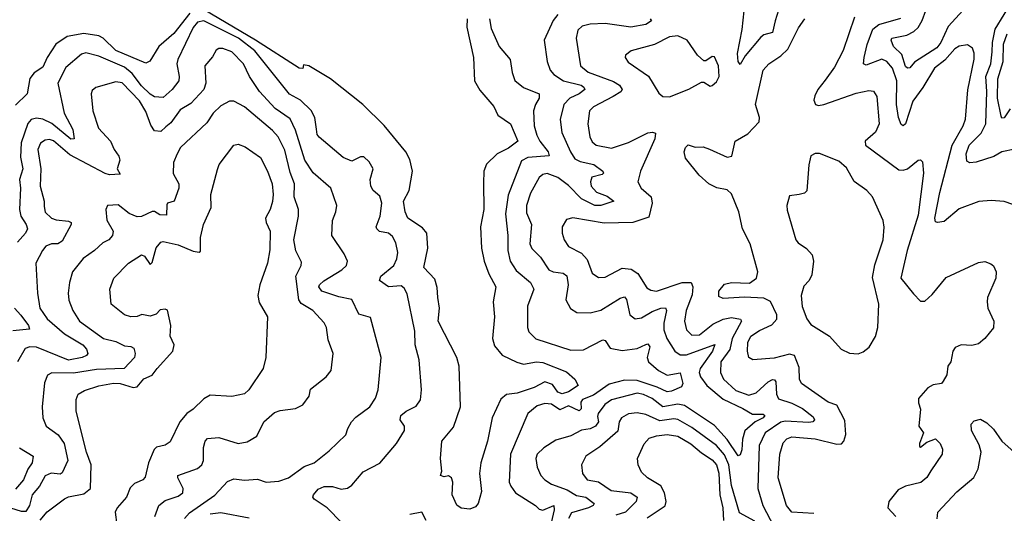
# Model space of a CAD drawing. Extents: x 1268547 to 1425625, y 515768 to 616754.
# Tile 376 of 507: x 1349187 to 1353776, y 586619 to 588921. Entities that reach past the tile are written whole.
import ezdxf

# ---------------------------------------------------------------- set-up
doc = ezdxf.new("R2010")
doc.units = 0

msp = doc.modelspace()

# ---------------------------------------------------------------- linework, layer by layer
at = {"layer": '0CON10XD'}
for points in [[(1353584.3, 588965), (1353515, 588888.4), (1353480.7, 588815), (1353461.2, 588788.8), (1353357.2, 588722.8), (1353335, 588696.7), (1353325, 588694.6), (1353315, 588701.9), (1353298.5, 588758.5), (1353259.4, 588795), (1353248.8, 588825), (1353251.5, 588835), (1353321.5, 588848.5), (1353354.3, 588865.7), (1353375, 588884.7), (1353392.4, 588917.6), (1353461.4, 589105)], [(1352724.3, 588965), (1352708.7, 588915), (1352695, 588860.6), (1352655, 588849.7), (1352640.8, 588839.2), (1352568.2, 588751.8), (1352545, 588711.2), (1352535, 588726.2), (1352532.6, 588762.6), (1352553.7, 588875), (1352568.8, 589005)], [(1353825, 588316.4), (1353765, 588303.8), (1353726.7, 588283.3), (1353645, 588255.8), (1353615, 588253.1), (1353601.6, 588261.6), (1353598.6, 588295), (1353612.3, 588335), (1353668.3, 588391.7), (1353689.7, 588435), (1353695.1, 588585.1), (1353689.6, 588655), (1353713.6, 588715), (1353720.1, 588770.1), (1353720.6, 588815), (1353733.1, 588876.9), (1353817.5, 589015)], [(1349979.6, 588950.4), (1349905, 588855.5), (1349835, 588795.6), (1349793.3, 588726.8), (1349775, 588717.2), (1349635, 588777.1), (1349575.1, 588835.1), (1349556, 588846), (1349485, 588856.5), (1349407.9, 588842.1), (1349355, 588807.2), (1349315.2, 588745), (1349295, 588698.9), (1349255, 588672.3), (1349234.3, 588645.7), (1349221.1, 588575), (1349168, 588522)], [(1351272, 588925), (1351270.3, 588885), (1351301.4, 588745), (1351306.9, 588635), (1351332.1, 588592.1), (1351396, 588516), (1351415.7, 588475), (1351474.7, 588434.7), (1351509.2, 588355), (1351465, 588321.1), (1351412.2, 588295), (1351362.6, 588247.4), (1351349.6, 588215), (1351348.9, 588158.9), (1351349.6, 588035), (1351334.1, 587955), (1351340, 587855), (1351352.3, 587795), (1351373.2, 587735), (1351406.2, 587675), (1351393.4, 587605), (1351399.7, 587535), (1351390.7, 587435), (1351400.4, 587400.4), (1351435, 587357.3), (1351503.5, 587323.5), (1351535, 587314.7), (1351595, 587324.7), (1351625, 587322.9), (1351735, 587278.2), (1351774.3, 587244.3), (1351790, 587215), (1351744, 587185), (1351715, 587175.6), (1351695, 587184.4), (1351670, 587220), (1351635, 587232.6), (1351585, 587206.5), (1351505, 587178.8), (1351455, 587173.2), (1351429, 587151), (1351389.2, 587065), (1351366.9, 586955), (1351336.9, 586855), (1351329.5, 586805), (1351339.2, 586720.8), (1351323.3, 586665), (1351310.5, 586649.5), (1351285, 586638), (1351245, 586643.3), (1351225, 586656.7), (1351202.9, 586705), (1351205.8, 586765), (1351198.8, 586785), (1351185, 586793.3), (1351165, 586788.8), (1351147.5, 586795), (1351154.5, 586815), (1351148.4, 586875), (1351155, 586955.8), (1351209.3, 587020.7), (1351241.6, 587115), (1351235.2, 587305), (1351223.9, 587345), (1351137.9, 587515), (1351142.7, 587575), (1351135.2, 587625), (1351132.1, 587672.1), (1351121.4, 587711.4), (1351070.9, 587765), (1351089.3, 587855), (1351084.5, 587925), (1351065, 587950.6), (1350996.1, 587995), (1350983.7, 588025), (1350975.7, 588075), (1351002.6, 588125), (1351017.3, 588215), (1351005, 588268.9), (1350987.3, 588305), (1350885, 588426.8), (1350786.7, 588525), (1350635, 588645.2), (1350535, 588705.3), (1350510, 588710), (1350506.7, 588693.3), (1350490, 588695), (1350285.8, 588825.8), (1350046.3, 588966.3)], [(1351695.6, 588944.4), (1351673, 588917), (1351630.9, 588825), (1351644.6, 588725), (1351660, 588685), (1351676.4, 588665), (1351720.9, 588635), (1351803.1, 588615), (1351816.6, 588606.6), (1351820.4, 588595), (1351795, 588575.6), (1351751.5, 588555), (1351722.9, 588525), (1351705.4, 588455), (1351713.4, 588395), (1351754.2, 588304.2), (1351775, 588272.2), (1351799.1, 588259.1), (1351862.2, 588245), (1351904.4, 588215), (1351908.1, 588205), (1351901.2, 588198.8), (1351854.2, 588185.8), (1351846.9, 588165), (1351850, 588145), (1351875, 588117.2), (1351925, 588098.6), (1351955.6, 588074.4), (1351895, 588053.8), (1351867.1, 588055), (1351804.9, 588084.9), (1351745, 588148.1), (1351695, 588185.2), (1351645, 588203.4), (1351625, 588198.5), (1351608.2, 588185), (1351568.3, 588111.7), (1351548.7, 588055), (1351549.5, 588019.5), (1351572.5, 587965), (1351564.6, 587875), (1351573.3, 587853.3), (1351615, 587812.7), (1351653.8, 587755), (1351673.3, 587745), (1351719.1, 587739.1), (1351737.1, 587727.1), (1351742.6, 587685), (1351732.9, 587615), (1351754, 587574), (1351783.3, 587555), (1351845, 587554.5), (1351895, 587566.8), (1351985, 587622.5), (1352005, 587629.2), (1352015, 587615.8), (1352031.2, 587545), (1352055, 587526.4), (1352085, 587530.4), (1352135, 587559.6), (1352175, 587575.6), (1352196.7, 587576.7), (1352201.2, 587565), (1352188.4, 587505), (1352189.6, 587475), (1352203.7, 587433.7), (1352239.6, 587375), (1352265, 587357.9), (1352295, 587357.5), (1352426.2, 587406.2), (1352415.2, 587375), (1352358.5, 587295), (1352354, 587275), (1352359.3, 587255), (1352390.2, 587215), (1352465, 587151.4), (1352557.2, 587107.2), (1352602.2, 587082.2), (1352652.1, 587082.1), (1352659.4, 587075), (1352652.2, 587065), (1352614.2, 587045.8), (1352566, 587004), (1352556.1, 586965), (1352553.3, 586915), (1352545, 586891.4), (1352535, 586886.7), (1352484.1, 586964.1), (1352425, 587028.4), (1352285, 587122.4), (1352255, 587127.4), (1352185.1, 587115.1), (1352135, 587155.2), (1352095, 587173.3), (1352065, 587178.9), (1351945, 587147.8), (1351913.9, 587126.1), (1351883.5, 587085), (1351879.2, 587070.8), (1351883.8, 587045), (1351871.3, 587025), (1351845, 587013.1), (1351805, 587006.5), (1351755, 586980.4), (1351685, 586960), (1351630, 586925), (1351598.5, 586895), (1351591.8, 586875), (1351598.8, 586835), (1351615.9, 586795.9), (1351634.7, 586774.7), (1351664.8, 586754.8), (1351739, 586729), (1351781.6, 586701.6), (1351825.1, 586695.1), (1351863.6, 586665), (1351860, 586655), (1351838.5, 586645), (1351759.2, 586620.8), (1351744.8, 586595)], [(1350687.7, 586575), (1350620, 586645), (1350560, 586685), (1350553.5, 586695), (1350556.6, 586705), (1350578.5, 586731.5), (1350605.3, 586744.7), (1350645, 586744.3), (1350685, 586731.1), (1350715, 586736.7), (1350735, 586750.5), (1350787.5, 586812.5), (1350865, 586853.1), (1350943.5, 586945), (1350980, 587005), (1350980.6, 587025), (1350960, 587055), (1350963.3, 587075), (1350987.5, 587095), (1351035, 587118.6), (1351055, 587148.8), (1351058.9, 587195), (1351048.1, 587335), (1351030.7, 587405), (1351029.1, 587469.1), (1350992.4, 587642.4), (1350978.9, 587668.9), (1350965, 587680), (1350905, 587675.6), (1350864, 587705), (1350870, 587725), (1350930.4, 587775), (1350944.8, 587805.2), (1350949.1, 587835), (1350939.8, 587879.8), (1350925, 587910.4), (1350905, 587924.6), (1350863.5, 587933.5), (1350851.4, 587945), (1350848.9, 587955), (1350866.2, 588005), (1350875.4, 588065), (1350865, 588097.1), (1350834.4, 588125), (1350823.6, 588145), (1350820.7, 588175), (1350833.8, 588225), (1350815, 588258.6), (1350791.1, 588281.1), (1350775, 588280.5), (1350735, 588260.9), (1350695, 588277.8), (1350582.6, 588372.6), (1350574, 588385), (1350569.8, 588409.8), (1350562, 588465), (1350545, 588496.5), (1350495, 588546.1), (1350443.7, 588573.7), (1350282.2, 588775), (1350206.5, 588835), (1350045, 588915.6), (1350015, 588909.3), (1349995, 588883.5), (1349923.2, 588735), (1349919.7, 588715), (1349930.6, 588655), (1349928.4, 588635), (1349898, 588595), (1349855, 588557.9), (1349815, 588561.3), (1349795, 588573.2), (1349755, 588612.7), (1349710.5, 588670.5), (1349675, 588699.8), (1349555, 588750.8), (1349495, 588766.6), (1349475, 588760.4), (1349401.5, 588698.5), (1349364.7, 588625), (1349394.2, 588485), (1349435, 588408.5), (1349440, 588365), (1349425, 588364.2), (1349336.9, 588436.9), (1349295, 588456.3), (1349265, 588461.4), (1349240, 588455), (1349225, 588437.3), (1349193.2, 588346.8), (1349190.4, 588280.4), (1349201, 588225), (1349186.6, 588175), (1349190.8, 588135), (1349185.2, 588035), (1349191.9, 588005), (1349217.3, 587965), (1349222.7, 587945), (1349213.8, 587925), (1349177.3, 587882.7)], [(1351377.2, 588925), (1351385, 588880), (1351420.8, 588795), (1351472.1, 588735), (1351481.8, 588675), (1351495, 588637.1), (1351534.4, 588605), (1351608.2, 588575), (1351608.2, 588555), (1351590.7, 588525), (1351582.2, 588495), (1351585.3, 588425), (1351597.8, 588382.2), (1351610.8, 588355), (1351650.2, 588305), (1351654.6, 588285.4), (1351555, 588278.1), (1351525, 588262.1), (1351463, 588103), (1351450.4, 588015), (1351461.2, 587915), (1351461.4, 587845), (1351473.1, 587795), (1351501, 587751), (1351568, 587695), (1351583.2, 587665), (1351552.9, 587585), (1351552.9, 587485), (1351560, 587465), (1351592.1, 587432.1), (1351755, 587379.3), (1351815, 587381.3), (1351905, 587427.5), (1351915, 587424.2), (1351939.7, 587389.7), (1351995, 587377.9), (1352065, 587387.8), (1352105, 587406.7), (1352115, 587409.1), (1352123.3, 587395), (1352111.8, 587345), (1352117.7, 587325), (1352164, 587285), (1352205, 587263.6), (1352264.7, 587274.7), (1352278.2, 587225), (1352271.3, 587208.7), (1352225, 587188), (1352205, 587186), (1352157.8, 587207.8), (1352065, 587237.7), (1352005, 587239.3), (1351935, 587221.7), (1351860.6, 587169.4), (1351809.8, 587150.2), (1351802.8, 587137.2), (1351803.7, 587106.3), (1351795, 587096.7), (1351745, 587119.7), (1351705, 587102), (1351665, 587127.3), (1351635, 587131.1), (1351599.4, 587120.6), (1351554.7, 587085.3), (1351474.7, 586895), (1351468.7, 586765), (1351475.4, 586745), (1351497.5, 586715), (1351590.8, 586655), (1351608.5, 586638.5), (1351625, 586633.2), (1351676, 586656), (1351678.1, 586635), (1351664.4, 586575)], [(1352125.6, 588925), (1352131.4, 588915), (1352105, 588898.8), (1352035, 588886), (1351915, 588902.1), (1351845, 588899.8), (1351809, 588891), (1351788.6, 588871.4), (1351780.7, 588835), (1351800, 588705), (1351836.6, 588676.6), (1351955, 588632), (1351983.2, 588615), (1351994.6, 588595), (1351988.9, 588585), (1351952.6, 588562.6), (1351860.5, 588515), (1351842.3, 588495), (1351834.6, 588435), (1351844.1, 588374.1), (1351855, 588351.4), (1351874, 588335), (1351945, 588321.3), (1352025, 588347.8), (1352115, 588393.1), (1352136.5, 588396.5), (1352150.8, 588390.8), (1352146.9, 588365), (1352080, 588215), (1352067.8, 588165), (1352083.1, 588135), (1352130.4, 588095), (1352135.3, 588065), (1352119.3, 588000.7), (1352045, 587974.8), (1351911.5, 587971.5), (1351765, 587997.5), (1351735, 587988.6), (1351715.5, 587954.5), (1351715.5, 587925.5), (1351724.5, 587895), (1351745, 587863.5), (1351805, 587831.8), (1351832.5, 587802.5), (1351855, 587739.4), (1351885, 587719.1), (1351915, 587720.5), (1351995, 587761.4), (1352037.2, 587757.2), (1352067.7, 587737.7), (1352110.2, 587670.2), (1352129.2, 587659.1), (1352155, 587654.7), (1352275, 587695.2), (1352316.1, 587696.1), (1352324.8, 587674.8), (1352321.6, 587638.4), (1352292.8, 587565), (1352285.8, 587515), (1352294.8, 587474.8), (1352319.4, 587449.4), (1352355, 587450.6), (1352418.2, 587501.8), (1352465, 587523.7), (1352505, 587531.5), (1352547.1, 587525), (1352550.4, 587515), (1352507, 587435), (1352497.2, 587382.8), (1352455.2, 587325), (1352453.2, 587275), (1352467.2, 587245), (1352525, 587192.3), (1352585, 587170.4), (1352619.8, 587180.2), (1352675, 587232.9), (1352695, 587243.3), (1352705, 587242.2), (1352711.7, 587231.7), (1352714.8, 587175), (1352723.2, 587153.2), (1352785, 587133), (1352835, 587107.5), (1352885, 587069.2), (1352891.8, 587055), (1352884, 587045), (1352865, 587041.9), (1352755, 587048.7), (1352735, 587044.3), (1352661.6, 586995), (1352633.9, 586935), (1352627.4, 586735), (1352650.5, 586655), (1352718.6, 586525)], [(1352888.2, 586618.2), (1352785, 586624.6), (1352760.8, 586655), (1352722.4, 586785), (1352730.3, 586895), (1352745, 586947.8), (1352763.1, 586966.9), (1352785, 586975.8), (1352895, 586966.3), (1352995, 586941.6), (1353017.4, 586942.6), (1353027.9, 586955), (1353036.8, 586986.8), (1353032.7, 587052.7), (1352995, 587123.8), (1352955, 587137.8), (1352830.9, 587225), (1352821.4, 587245), (1352819.1, 587299.1), (1352798.6, 587355), (1352775, 587360.6), (1352702.9, 587342.9), (1352604.4, 587334.4), (1352585, 587346.2), (1352578.5, 587375), (1352580, 587415), (1352595.2, 587444.8), (1352635, 587472), (1352692.2, 587497.8), (1352715.3, 587525), (1352716.5, 587545), (1352686, 587606), (1352655, 587622), (1352565, 587627.3), (1352465, 587620), (1352445, 587630), (1352446, 587655), (1352472.4, 587687.6), (1352504.5, 587695.5), (1352588.3, 587691.7), (1352621.4, 587715), (1352626.7, 587745), (1352591.1, 587875), (1352555.6, 587945), (1352537.9, 588025), (1352505, 588108.8), (1352485, 588127.5), (1352436.8, 588136.8), (1352398.8, 588155), (1352353.8, 588195), (1352290, 588275), (1352283.8, 588305), (1352290, 588325), (1352302.3, 588337.7), (1352335, 588326.2), (1352372.5, 588327.5), (1352402.3, 588317.7), (1352485, 588280), (1352505.8, 588284.2), (1352521.2, 588355), (1352580.8, 588389.1), (1352632.7, 588445), (1352635.5, 588465), (1352617.1, 588525), (1352651.5, 588685), (1352678.6, 588715), (1352735, 588752.1), (1352767.2, 588782.8), (1352816.8, 588883.2), (1352846.5, 588925)], [(1353078, 588932), (1353025, 588777.1), (1352985, 588700), (1352941, 588639), (1352906.2, 588595), (1352892.1, 588565), (1352888.2, 588545), (1352896, 588525), (1352910.4, 588520.4), (1352935, 588524.7), (1353085, 588578.1), (1353145, 588590), (1353166.7, 588586.7), (1353182.2, 588562.2), (1353192.5, 588435), (1353175, 588396.2), (1353127.5, 588355), (1353129.5, 588335), (1353285, 588220.9), (1353305, 588218.5), (1353325, 588225.6), (1353375, 588266.2), (1353385, 588266.7), (1353395, 588257.5), (1353399.6, 588205), (1353375, 588008.8), (1353323.6, 587845), (1353294.1, 587715), (1353353.2, 587643.2), (1353385, 587607.8), (1353405, 587607.8), (1353440.2, 587639.8), (1353505, 587719.2), (1353655, 587788), (1353685, 587793.8), (1353712.7, 587782.7), (1353725, 587773.3), (1353738, 587745), (1353736, 587715), (1353698, 587625), (1353696.2, 587605), (1353698.8, 587575), (1353727.5, 587515), (1353725.6, 587484.4), (1353685.7, 587434.3), (1353655, 587408.8), (1353625, 587401.4), (1353575, 587404), (1353547.5, 587392.5), (1353536, 587375), (1353526, 587325), (1353513.3, 587305), (1353508, 587265), (1353491.2, 587235), (1353482.5, 587225), (1353445, 587217.5), (1353418.8, 587205), (1353376, 587155), (1353375.8, 587135), (1353385.8, 587105), (1353377.1, 587025), (1353399.4, 586995), (1353380.4, 586945), (1353380.5, 586930.5), (1353385, 586927.5), (1353415, 586950.5), (1353455.8, 586965.8), (1353477.5, 586945), (1353488.3, 586918.3), (1353486, 586895), (1353433.5, 586816.5), (1353414.3, 586785.7), (1353387.4, 586762.6), (1353315, 586746.2), (1353281.1, 586728.9), (1353237.3, 586675), (1353232.9, 586645), (1353270, 586605)], [(1353815, 588059.2), (1353775, 588072.9), (1353715, 588077.5), (1353657.4, 588072.6), (1353565, 588038.5), (1353495, 587979.6), (1353465, 587974.7), (1353455, 587978.9), (1353451.6, 587995), (1353475.7, 588114.3), (1353532.9, 588335), (1353584.1, 588425), (1353595, 588456.2), (1353606.5, 588593.5), (1353636.1, 588736.1), (1353635.4, 588765), (1353627.3, 588787.3), (1353605, 588803.3), (1353565, 588797.1), (1353545, 588784), (1353498.4, 588731.6), (1353450.7, 588695), (1353396.3, 588603.7), (1353349.6, 588540.4), (1353315.3, 588434.8), (1353305, 588425.7), (1353295, 588431.4), (1353282.2, 588465), (1353273.3, 588525), (1353274.8, 588635), (1353254.7, 588695), (1353228, 588725), (1353205, 588737.1), (1353131.7, 588708.3), (1353119.4, 588715), (1353122.5, 588745), (1353136.9, 588805), (1353163.4, 588876.6), (1353191.4, 588898.6), (1353293, 588927)], [(1352215, 588561.4), (1352305, 588596), (1352365, 588628.8), (1352375, 588628.8), (1352405, 588610), (1352415, 588613.3), (1352435, 588631.2), (1352446.5, 588655), (1352443.3, 588705), (1352425, 588746.7), (1352415, 588748.8), (1352385, 588728.8), (1352375, 588728.8), (1352345.4, 588755.4), (1352297.8, 588825), (1352255, 588845.8), (1352215, 588841.4), (1352145, 588804.6), (1352036.7, 588775), (1352010, 588755), (1352009.2, 588745), (1352023.3, 588723.3), (1352117.2, 588657.2), (1352165, 588577.5), (1352185, 588562.9), (1352215, 588561.4)], [(1353803.7, 588505), (1353775, 588462.4), (1353765, 588461.8), (1353761.2, 588471.2), (1353743.9, 588555), (1353745.8, 588645), (1353770.3, 588725), (1353772.8, 588807.2), (1353789.6, 588855)], [(1350698.4, 587828.4), (1350641.8, 587915), (1350645.4, 587984.6), (1350660.9, 588025), (1350664.5, 588055), (1350637.3, 588135), (1350555, 588206.4), (1350515.2, 588265.2), (1350472.8, 588405), (1350447.8, 588457.8), (1350376.9, 588506.9), (1350305, 588585.4), (1350257.9, 588655), (1350229.4, 588715), (1350175, 588770.7), (1350133.1, 588786.9), (1350115, 588786.2), (1350102.1, 588777.9), (1350085, 588747.1), (1350049.3, 588705), (1350054.7, 588625), (1350044.7, 588595), (1349985, 588530.4), (1349935, 588500.4), (1349890.8, 588439.1), (1349868.3, 588421.7), (1349845, 588400), (1349815, 588401.9), (1349798.7, 588428.7), (1349775, 588492.5), (1349745, 588542.2), (1349665, 588625.8), (1349635, 588631.6), (1349542, 588605), (1349525, 588590), (1349520, 588575), (1349528.2, 588495), (1349554.7, 588414.7), (1349609.5, 588355), (1349626.7, 588315), (1349648.9, 588285), (1349654.3, 588265), (1349641.4, 588225), (1349655, 588200), (1349605, 588197.1), (1349585, 588204), (1349420.1, 588290.1), (1349345, 588355.2), (1349325, 588361.9), (1349305, 588359.3), (1349283.9, 588345), (1349271.6, 588315), (1349285.2, 588225), (1349282.9, 588145), (1349300.4, 588075), (1349300.3, 588049.7), (1349305, 588023.1), (1349334.6, 587995), (1349356.9, 587986.9), (1349415, 587981.8), (1349426.4, 587975), (1349426.2, 587966.2), (1349385, 587887.9), (1349365, 587876.1), (1349335, 587875.9), (1349309.4, 587865), (1349292.7, 587845), (1349262.5, 587785), (1349269.6, 587645), (1349281.4, 587575), (1349315, 587526.2), (1349395, 587455.3), (1349481.8, 587405), (1349498.9, 587385), (1349504.4, 587365), (1349498.1, 587355), (1349478.6, 587345), (1349415, 587332.9), (1349265, 587393.4), (1349234.8, 587395.2), (1349212.4, 587387.6), (1349176.7, 587325)], [(1350625, 587427.5), (1350616.5, 587485), (1350606.6, 587506.6), (1350553.1, 587565), (1350498, 587598), (1350487.1, 587615), (1350474.4, 587725), (1350498.6, 587775), (1350499.7, 587789.7), (1350473.7, 587843.7), (1350464.8, 587895), (1350486, 588005), (1350486.2, 588035), (1350466.4, 588095), (1350468.1, 588155), (1350447.7, 588207.7), (1350422.6, 588312.6), (1350391.3, 588375), (1350364.4, 588404.4), (1350235, 588514.6), (1350185, 588541.5), (1350165, 588541.5), (1350125, 588518.5), (1350089.1, 588485), (1350059.7, 588440.3), (1349935.7, 588325), (1349920, 588295), (1349903.2, 588255), (1349902.8, 588202.8), (1349927.8, 588155), (1349928.2, 588135), (1349907.5, 588075), (1349875.5, 588064.5), (1349871.9, 588058.1), (1349870.4, 588009.6), (1349840.1, 588010.1), (1349815, 588025.8), (1349805, 588025.8), (1349755, 588003.3), (1349735, 588002.2), (1349697.6, 588017.6), (1349645, 588056.9), (1349595.9, 588054.1), (1349588, 588035), (1349593.3, 587986.7), (1349621.9, 587935), (1349619.4, 587915), (1349602.9, 587895), (1349575, 587880), (1349536.1, 587843.9), (1349482.5, 587807.5), (1349433.6, 587745), (1349419.1, 587695), (1349412.7, 587645), (1349416.4, 587613.6), (1349434.7, 587565), (1349465.6, 587515.6), (1349576.7, 587435), (1349635, 587420.2), (1349675, 587400), (1349705, 587396.4), (1349718.5, 587388.5), (1349724.7, 587365), (1349721.8, 587345), (1349674.2, 587294.2), (1349545, 587289.2), (1349437.2, 587272.8), (1349336, 587274), (1349316.4, 587263.6), (1349302.9, 587227.1), (1349292, 587115), (1349294, 587064), (1349310, 587025), (1349366.2, 586985), (1349394.7, 586945), (1349411.9, 586865), (1349385, 586807.5), (1349375, 586802), (1349333.2, 586806.8), (1349305, 586793.6), (1349279.4, 586745), (1349244.8, 586705.2), (1349232.5, 586655), (1349215, 586627.1), (1349195, 586627.9), (1349095, 586659.2)], [(1349282.8, 586587.2), (1349315, 586626), (1349395, 586686.8), (1349415, 586695.9), (1349485, 586709.4), (1349517.1, 586735), (1349520.3, 586845), (1349498.4, 586905), (1349450.4, 587095), (1349449.8, 587150.2), (1349460, 587175), (1349488.8, 587191.2), (1349555, 587213.3), (1349623.7, 587226.3), (1349655, 587224), (1349715, 587205.9), (1349735, 587208.7), (1349765, 587245.5), (1349805, 587263.2), (1349826.8, 587295), (1349900.9, 587375), (1349906.1, 587405), (1349888.7, 587445), (1349891.8, 587495), (1349875, 587566.7), (1349865, 587571.5), (1349841.5, 587568.5), (1349822.3, 587547.7), (1349795, 587538.8), (1349755.9, 587545.9), (1349733.8, 587536.2), (1349705, 587535.4), (1349674.6, 587544.6), (1349612.9, 587595), (1349607.3, 587665), (1349625.6, 587715), (1349693.5, 587785), (1349755, 587824.4), (1349768.1, 587818.1), (1349795, 587778.8), (1349805, 587788.8), (1349823.6, 587856.4), (1349845, 587883.3), (1349855.9, 587885.9), (1349925, 587871.2), (1349995, 587841.1), (1350024, 587836), (1350029.3, 587840.7), (1350029.7, 587905), (1350043.6, 587965), (1350079.5, 588045), (1350078, 588105), (1350108.1, 588221.9), (1350117.1, 588245), (1350185, 588336), (1350205, 588340), (1350238, 588328), (1350308.8, 588278.8), (1350342.5, 588215), (1350363.8, 588155), (1350368.6, 588105), (1350365, 588072.9), (1350355, 588036.4), (1350332.6, 587995), (1350335.3, 587975), (1350353.7, 587935), (1350352.5, 587847.5), (1350341.8, 587785), (1350306.6, 587685), (1350296.6, 587635), (1350302.2, 587602.2), (1350341.1, 587535), (1350333.3, 587345), (1350321.8, 587295), (1350254.7, 587195.3), (1350235, 587175.6), (1350175, 587163.3), (1350075, 587169.3), (1350045, 587152.3), (1349995.8, 587104.2), (1349966.2, 587083.8), (1349932.9, 587045), (1349888.1, 586951.9), (1349865, 586936.5), (1349825, 586927.9), (1349813.1, 586916.9), (1349786.7, 586855), (1349771.7, 586788.3), (1349760.8, 586775), (1349743.1, 586766.9), (1349721.6, 586758.4), (1349701.4, 586738.6), (1349684.6, 586695), (1349640.4, 586645), (1349631.1, 586625), (1349639.1, 586565)], [(1353095, 587362), (1353118.3, 587371.7), (1353145.5, 587394.5), (1353175, 587443.3), (1353187.1, 587485), (1353190.9, 587595), (1353161.2, 587718.8), (1353172.4, 587777.6), (1353211.8, 587895), (1353216.6, 587953.4), (1353210.6, 587985), (1353161.4, 588095), (1353136, 588125), (1353076.2, 588166.2), (1353039.8, 588229.8), (1353005, 588261.4), (1352915, 588296.2), (1352893.9, 588296.1), (1352875, 588286.2), (1352865.4, 588244.6), (1352855, 588123.3), (1352845, 588112.5), (1352820, 588105), (1352775, 588100), (1352762, 588055), (1352763.2, 588033.2), (1352804.3, 587895), (1352815, 587880.8), (1352854.5, 587854.5), (1352880, 587825), (1352887.1, 587795), (1352878.7, 587731.3), (1352865.8, 587705), (1352841.7, 587678.3), (1352829.4, 587635), (1352834, 587584), (1352855, 587526.2), (1352875, 587500), (1352961.2, 587445), (1353015, 587384), (1353055, 587365.8), (1353095, 587362)], [(1349955.3, 586595), (1349978.4, 586621.6), (1350096.8, 586703.2), (1350155, 586767.8), (1350185, 586780.6), (1350235, 586774.4), (1350295, 586777.8), (1350335, 586763.8), (1350395, 586769.3), (1350439.2, 586785), (1350512.9, 586837.1), (1350560, 586855), (1350629.5, 586910.5), (1350707.5, 586985), (1350715.8, 587015), (1350733.1, 587045), (1350753.1, 587066.9), (1350819.4, 587115), (1350844.7, 587155.3), (1350857.3, 587195), (1350871.1, 587345), (1350822.2, 587532.2), (1350768.1, 587548.1), (1350735, 587616.1), (1350675, 587628.1), (1350595.6, 587655), (1350581.5, 587675), (1350584.5, 587685), (1350605, 587702.9), (1350688.2, 587755), (1350709.5, 587775), (1350714.5, 587795), (1350698.4, 587828.4)], [(1349162, 587575), (1349192.4, 587542.4), (1349227.5, 587495), (1349232, 587478), (1349155, 587469.5)], [(1349816.8, 586605), (1349835.5, 586655), (1349865, 586679.7), (1349925, 586699.6), (1349947.3, 586715), (1349949.2, 586735), (1349923.9, 586785), (1349924.1, 586795.9), (1350015, 586828.2), (1350035, 586844.5), (1350042.9, 586865), (1350043.3, 586926.7), (1350051.9, 586955), (1350062.2, 586967.8), (1350115, 586972.1), (1350205, 586944.5), (1350246.9, 586953.1), (1350291.5, 586978.5), (1350324.4, 587045), (1350375, 587089.2), (1350401.1, 587098.9), (1350472.6, 587107.4), (1350506, 587125), (1350535.4, 587164.6), (1350542.3, 587197.7), (1350615, 587255.7), (1350638.1, 587285), (1350648.6, 587365), (1350625, 587427.5)], [(1352613.3, 586583.3), (1352541.7, 586621.7), (1352505, 586749.4), (1352491.7, 586845), (1352472.6, 586892.6), (1352435, 586935.9), (1352319.6, 587019.6), (1352255, 587056.3), (1352235, 587059), (1352170.4, 587050.4), (1352105, 587079.5), (1352065, 587087.5), (1352025, 587083.1), (1351991.5, 587065), (1351980.3, 587045), (1351975, 587002.2), (1351890.5, 586929.5), (1351824.8, 586885.2), (1351805.4, 586845), (1351809.6, 586805), (1351832.2, 586775), (1351885, 586765.3), (1351944, 586725), (1352034.8, 586714.8), (1352064.5, 586695), (1352060.4, 586675), (1352010, 586625), (1351965, 586610)], [(1353463.1, 586593.1), (1353465.5, 586625), (1353555, 586718.9), (1353633.2, 586786.8), (1353654, 586826), (1353668.3, 586905), (1353659.2, 586939.2), (1353622.6, 587005), (1353621.8, 587035), (1353635, 587050.3), (1353665, 587058), (1353695, 587040.9), (1353725, 587012.1), (1353765, 586955.5), (1353821.4, 586905)], [(1352111.7, 586598.3), (1352195.5, 586654.5), (1352200, 586675), (1352192.6, 586715), (1352175, 586746.6), (1352112.9, 586785), (1352085, 586810.5), (1352068.7, 586845), (1352066.7, 586875), (1352097.4, 586942.6), (1352121.1, 586968.9), (1352155, 586980), (1352205, 586986), (1352255, 586978.5), (1352315, 586943.8), (1352365, 586900.7), (1352415, 586868.1), (1352434.7, 586845), (1352445, 586806.2), (1352450, 586705), (1352464.5, 586644.5), (1352466.9, 586585)], [(1349185.6, 586925), (1349250, 586885), (1349245.3, 586855), (1349225.2, 586824.8), (1349204.2, 586775), (1349168, 586732)], [(1350256.3, 586596.3), (1350125, 586620.7), (1350075, 586614.6)], [(1351081.6, 586585), (1351061.2, 586625), (1351005, 586614.3)]]:
    msp.add_lwpolyline(points, dxfattribs=at)

doc.saveas('drawing.dxf')
